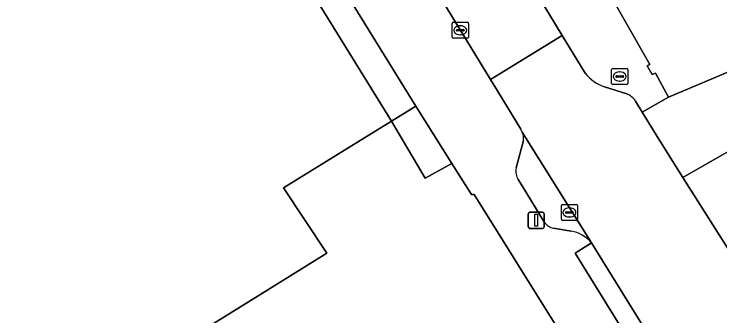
# Model space of a CAD drawing. Extents: x 160377 to 161131, y 383938 to 384853.
# Drawn here: x 160907.44 to 160951.19, y 384084.69 to 384103.41 of the extents above; entities that cross this region are included whole.
import ezdxf

# ---------------------------------------------------------------- set-up
doc = ezdxf.new("R2010")
doc.units = 0
for name, color, linetype in [('IMGEO_Erf', 7, 'Continuous'), ('IMGEO_Hek', 7, 'Continuous'), ('IMGEO_Kolk', 7, 'Continuous'), ('IMGEO_Lichtmast', 7, 'Continuous'), ('IMGEO_Pand', 7, 'Continuous'), ('IMGEO_Parkeervlak_open', 7, 'Continuous'), ('IMGEO_Rijbaan_lokaal_open', 7, 'Continuous'), ('IMGEO_Voetpad_open', 7, 'Continuous')]:
    doc.layers.add(name, color=color, linetype=linetype)

msp = doc.modelspace()

# ---------------------------------------------------------------- linework, layer by layer
at = {"layer": 'IMGEO_Erf'}
for points in [[(160923.973, 384140.339), (160929.368, 384130.854), (160929.228, 384130.757), (160929.541, 384130.218), (160929.741, 384130.311), (160931.176, 384127.748), (160931.008, 384127.653), (160931.32, 384127.092), (160931.51, 384127.207), (160946.859, 384100.292), (160946.694, 384100.202), (160946.998, 384099.655), (160947.206, 384099.755), (160948.011, 384098.251), (160956.47, 384101.828)], [(160941.035, 384084.064), (160935.949, 384092.225), (160935.789, 384092.216), (160934.572, 384094.15), (160932.922, 384093.224), (160930.835, 384096.766), (160924.142, 384092.631), (160926.821, 384088.57), (160902.53, 384073.486)]]:
    msp.add_lwpolyline(points, dxfattribs=at)
at = {"layer": 'IMGEO_Hek'}
msp.add_lwpolyline([(160930.835, 384096.766), (160932.922, 384093.224), (160934.572, 384094.15)], dxfattribs=at)
at = {"layer": 'IMGEO_Kolk'}
for p, q in [((160934.598, 384101.981), (160934.598, 384102.833)), ((160934.673, 384102.907), (160935.525, 384102.907)), ((160935.599, 384102.833), (160935.599, 384101.981)), ((160934.857, 384102.401), (160934.857, 384102.413)), ((160935.295, 384102.364), (160934.897, 384102.364)), ((160934.9, 384102.45), (160935.298, 384102.45)), ((160935.086, 384102.687), (160935.111, 384102.687)), ((160935.341, 384102.413), (160935.341, 384102.401)), ((160935.525, 384101.907), (160934.673, 384101.907)), ((160935.109, 384102.127), (160935.084, 384102.127)), ((160944.481, 384099.112), (160944.481, 384099.964)), ((160944.556, 384100.038), (160945.408, 384100.038)), ((160944.969, 384099.818), (160944.994, 384099.818)), ((160945.482, 384099.964), (160945.482, 384099.112)), ((160944.74, 384099.532), (160944.74, 384099.544)), ((160945.178, 384099.495), (160944.78, 384099.495)), ((160944.783, 384099.581), (160945.181, 384099.581)), ((160944.992, 384099.258), (160944.967, 384099.258)), ((160945.224, 384099.544), (160945.224, 384099.532)), ((160945.408, 384099.038), (160944.556, 384099.038)), ((160941.364, 384090.678), (160941.364, 384091.53)), ((160941.439, 384091.604), (160942.291, 384091.604)), ((160941.852, 384091.384), (160941.877, 384091.384)), ((160942.365, 384091.53), (160942.365, 384090.678)), ((160941.623, 384091.098), (160941.623, 384091.11)), ((160942.061, 384091.061), (160941.663, 384091.061)), ((160941.666, 384091.147), (160942.064, 384091.147)), ((160942.107, 384091.11), (160942.107, 384091.098)), ((160942.291, 384090.604), (160941.439, 384090.604)), ((160941.875, 384090.824), (160941.85, 384090.824))]:
    msp.add_line(p, q, dxfattribs=at)
for points in [[(160934.598, 384101.981), (160934.598, 384102.833)], [(160934.673, 384102.907), (160935.525, 384102.907)], [(160935.599, 384102.833), (160935.599, 384101.981)], [(160935.525, 384101.907), (160934.673, 384101.907)], [(160944.481, 384099.112), (160944.481, 384099.964)], [(160944.556, 384100.038), (160945.408, 384100.038)], [(160945.482, 384099.964), (160945.482, 384099.112)], [(160945.408, 384099.038), (160944.556, 384099.038)], [(160941.364, 384090.678), (160941.364, 384091.53)], [(160941.439, 384091.604), (160942.291, 384091.604)], [(160942.365, 384091.53), (160942.365, 384090.678)], [(160942.291, 384090.604), (160941.439, 384090.604)]]:
    msp.add_lwpolyline(points, dxfattribs=at)
for centre, radius, start, end in [((160934.675, 384102.831), 0.0765, 91.552, 178.448), ((160934.675, 384102.831), 0.0765, 91.552, 178.448), ((160935.523, 384102.831), 0.0765, 1.552, 88.448), ((160935.523, 384102.831), 0.0765, 1.552, 88.448), ((160934.897, 384102.41), 0.0403, 85.8775, 175.7526), ((160934.894, 384102.4), 0.0366, 178.938, 274.7102), ((160935.298, 384102.407), 0.043, 264.8664, 352.4533), ((160935.302, 384102.412), 0.0386, 1.7309, 96.639), ((160934.675, 384101.983), 0.0765, 181.552, 268.448), ((160934.675, 384101.983), 0.0765, 181.552, 268.448), ((160935.523, 384101.983), 0.0765, 271.552, 358.448), ((160935.523, 384101.983), 0.0765, 271.552, 358.448), ((160944.558, 384099.962), 0.0765, 91.552, 178.448), ((160944.558, 384099.962), 0.0765, 91.552, 178.448), ((160945.406, 384099.962), 0.0765, 1.552, 88.448), ((160945.406, 384099.962), 0.0765, 1.552, 88.448), ((160944.78, 384099.541), 0.0403, 85.8775, 175.7526), ((160944.777, 384099.531), 0.0366, 178.938, 274.7102), ((160945.181, 384099.538), 0.043, 264.8664, 352.4533), ((160945.185, 384099.543), 0.0386, 1.7309, 96.639), ((160944.558, 384099.114), 0.0765, 181.552, 268.448), ((160944.558, 384099.114), 0.0765, 181.552, 268.448), ((160945.406, 384099.114), 0.0765, 271.552, 358.448), ((160945.406, 384099.114), 0.0765, 271.552, 358.448), ((160941.441, 384091.528), 0.0765, 91.552, 178.448), ((160941.441, 384091.528), 0.0765, 91.552, 178.448), ((160942.289, 384091.528), 0.0765, 1.552, 88.448), ((160942.289, 384091.528), 0.0765, 1.552, 88.448), ((160941.663, 384091.107), 0.0403, 85.8775, 175.7526), ((160941.66, 384091.097), 0.0366, 178.938, 274.7102), ((160942.064, 384091.104), 0.043, 264.8664, 352.4533), ((160942.068, 384091.109), 0.0386, 1.7309, 96.639), ((160941.441, 384090.68), 0.0765, 181.552, 268.448), ((160941.441, 384090.68), 0.0765, 181.552, 268.448), ((160942.289, 384090.68), 0.0765, 271.552, 358.448), ((160942.289, 384090.68), 0.0765, 271.552, 358.448)]:
    msp.add_arc(centre, radius, start, end, dxfattribs=at)
for centre, major_axis, ratio, start_param, end_param in [((160935.085, 384102.407), (-0.387, 0.002), 0.722429, 4.712389, 7.853982), ((160935.11, 384102.407), (-0.39, 0.002), 0.717154, 1.570796, 4.712389), ((160944.968, 384099.538), (-0.387, 0.002), 0.722429, 4.712389, 7.853982), ((160944.993, 384099.538), (-0.39, 0.002), 0.717154, 1.570796, 4.712389), ((160941.851, 384091.104), (-0.387, 0.002), 0.722429, 4.712389, 7.853982), ((160941.876, 384091.104), (-0.39, 0.002), 0.717154, 1.570796, 4.712389)]:
    msp.add_ellipse(centre, major_axis=major_axis, ratio=ratio, start_param=start_param, end_param=end_param, dxfattribs=at)
at = {"layer": 'IMGEO_Lichtmast'}
for p, q in [((160939.309, 384090.218), (160939.309, 384091.018)), ((160939.309, 384091.018), (160939.309, 384090.218)), ((160939.409, 384091.118), (160940.199, 384091.118)), ((160940.199, 384091.118), (160939.409, 384091.118)), ((160940.299, 384091.018), (160940.299, 384090.218)), ((160940.299, 384090.218), (160940.299, 384091.018)), ((160940.199, 384090.118), (160939.409, 384090.118)), ((160939.409, 384090.118), (160940.199, 384090.118))]:
    msp.add_line(p, q, dxfattribs=at)
msp.add_lwpolyline([(160939.729, 384090.993), (160939.879, 384090.993), (160939.879, 384090.243), (160939.729, 384090.243), (160939.729, 384090.993)], dxfattribs=at)
for centre, start, end in [((160939.409, 384091.018), 90, 180), ((160939.409, 384091.018), 90, 180), ((160940.199, 384091.018), 0, 90), ((160940.199, 384091.018), 360, 90), ((160939.409, 384090.218), 180, 270), ((160939.409, 384090.218), 180, 270), ((160940.199, 384090.218), 270, 0), ((160940.199, 384090.218), 270, 0)]:
    msp.add_arc(centre, 0.1, start, end, dxfattribs=at)
at = {"layer": 'IMGEO_Pand'}
msp.add_lwpolyline([(160897.344, 384119.696), (160900.145, 384114.822), (160900.865, 384113.655), (160882.188, 384102.104), (160888.883, 384091.279), (160894.425, 384094.704), (160901.87, 384082.71), (160898.237, 384080.466), (160902.53, 384073.486), (160926.821, 384088.57), (160924.142, 384092.631), (160930.835, 384096.766), (160922.351, 384110.497), (160922.933, 384110.829), (160919.226, 384116.769), (160918.666, 384116.419), (160914.283, 384123.494), (160913.749, 384123.162), (160911.27, 384127.462), (160907.84, 384125.465)], close=True, dxfattribs=at)
at = {"layer": 'IMGEO_Parkeervlak_open'}
for points in [[(160943.224, 384089.218), (160938.944, 384096.089)], [(160939.013, 384095.562), (160938.557, 384093.862)], [(160938.691, 384093.143), (160938.932, 384092.751), (160940.324, 384090.486)], [(160940.883, 384090.124), (160941.966, 384089.942)]]:
    msp.add_lwpolyline(points, dxfattribs=at)
for centre, radius, start, end in [((160938.011, 384095.699), 1.011, 352.2264, 22.6922), ((160939.52, 384093.669), 0.982, 168.6927, 212.4215), ((160941.105, 384091.079), 0.981, 217.2283, 256.9188), ((160941.671, 384087.974), 1.99, 38.6896, 81.4681)]:
    msp.add_arc(centre, radius, start, end, dxfattribs=at)
at = {"layer": 'IMGEO_Rijbaan_lokaal_open'}
for points in [[(160937.826, 384108.036), (160933.365, 384105.258), (160936.966, 384099.354), (160941.423, 384102.089)], [(160958.287, 384098.637), (160956.47, 384101.828), (160948.011, 384098.251), (160946.383, 384097.331), (160947.501, 384095.495), (160948.902, 384093.271), (160950.445, 384094.154), (160953.893, 384096.124)]]:
    msp.add_lwpolyline(points, close=True, dxfattribs=at)
for points in [[(160942.836, 384099.753), (160941.423, 384102.089), (160936.966, 384099.354), (160937.396, 384098.648), (160938.852, 384096.261)], [(160945.421, 384098.462), (160944.049, 384098.899)], [(160968.738, 384061.498), (160968.707, 384061.549), (160968.366, 384062.112), (160952.218, 384088.01), (160948.902, 384093.271), (160947.501, 384095.495), (160946.383, 384097.331), (160945.964, 384098.018)], [(160938.944, 384096.089), (160943.224, 384089.218), (160946.949, 384083.199), (160948.951, 384079.965), (160964.411, 384055.187), (160964.777, 384054.6), (160965.535, 384053.349), (160965.656, 384053.155), (160966.018, 384052.571), (160991.676, 384011.238), (160997.714, 384015.001), (160974.322, 384052.562), (160974.235, 384052.702), (160973.908, 384053.245), (160971.8, 384056.611), (160968.738, 384061.498)]]:
    msp.add_lwpolyline(points, dxfattribs=at)
for centre, radius, start, end in [((160944.763, 384101.201), 2.41, 216.9305, 252.7754), ((160944.886, 384097.254), 1.322, 35.3396, 66.1161), ((160937.962, 384095.674), 1.066, 22.8928, 33.3905)]:
    msp.add_arc(centre, radius, start, end, dxfattribs=at)
at = {"layer": 'IMGEO_Voetpad_open'}
for points in [[(160885.705, 384176.017), (160911.123, 384132.284), (160913.217, 384128.911), (160915.821, 384124.436), (160932.335, 384097.705), (160934.572, 384094.15), (160935.789, 384092.216), (160935.949, 384092.225), (160941.035, 384084.064)], [(160945.964, 384098.018), (160946.383, 384097.331), (160948.011, 384098.251), (160947.206, 384099.755), (160946.998, 384099.655), (160946.694, 384100.202), (160946.859, 384100.292), (160931.51, 384127.207), (160931.32, 384127.092), (160931.008, 384127.653), (160931.176, 384127.748), (160929.741, 384130.311), (160929.541, 384130.218), (160929.228, 384130.757), (160929.368, 384130.854), (160923.973, 384140.339), (160917.972, 384150.913)], [(160934.655, 384113.277), (160937.826, 384108.036), (160941.423, 384102.089), (160942.836, 384099.753)], [(160938.852, 384096.261), (160937.396, 384098.648), (160936.966, 384099.354), (160933.365, 384105.258), (160929.899, 384110.941), (160929.851, 384111.014)], [(160944.049, 384098.899), (160945.421, 384098.462)], [(160975.962, 384059.006), (160973.352, 384063.337), (160955.415, 384093.563), (160953.893, 384096.124), (160950.445, 384094.154), (160948.902, 384093.271), (160952.218, 384088.01)], [(160938.557, 384093.862), (160939.013, 384095.562)], [(160940.324, 384090.486), (160938.932, 384092.751), (160938.691, 384093.143)], [(160941.966, 384089.942), (160940.883, 384090.124)], [(160948.951, 384079.965), (160946.949, 384083.199), (160945.937, 384082.566), (160942.22, 384088.585), (160943.224, 384089.218)]]:
    msp.add_lwpolyline(points, dxfattribs=at)
for points in [[(160914.283, 384123.494), (160918.666, 384116.419), (160919.226, 384116.769), (160922.933, 384110.829), (160922.351, 384110.497), (160930.835, 384096.766), (160932.335, 384097.705), (160915.821, 384124.436)], [(160932.335, 384097.705), (160930.835, 384096.766), (160932.922, 384093.224), (160934.572, 384094.15)], [(160942.22, 384088.585), (160945.937, 384082.566), (160946.949, 384083.199), (160943.224, 384089.218)]]:
    msp.add_lwpolyline(points, close=True, dxfattribs=at)
for centre, radius, start, end in [((160944.763, 384101.201), 2.41, 216.9305, 252.7754), ((160944.886, 384097.254), 1.322, 35.3396, 66.1161), ((160937.962, 384095.674), 1.066, 22.8928, 33.3905), ((160938.011, 384095.699), 1.011, 352.2264, 22.6922), ((160939.52, 384093.669), 0.982, 168.6927, 212.4215), ((160941.105, 384091.079), 0.981, 217.2283, 256.9188), ((160941.671, 384087.974), 1.99, 38.6896, 81.4681)]:
    msp.add_arc(centre, radius, start, end, dxfattribs=at)

doc.saveas('drawing.dxf')
